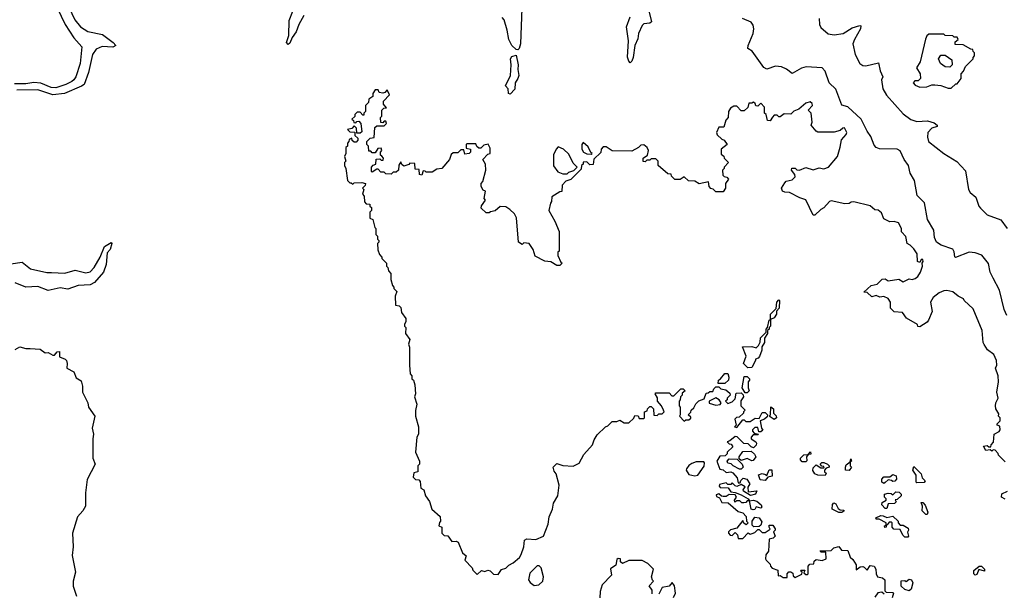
# Model space of a CAD drawing. Extents: x 2494106 to 2685573, y 758056 to 915185.
# Tile 266 of 507: x 2608595 to 2615158, y 834225 to 838047. Entities that reach past the tile are written whole.
import ezdxf

# ---------------------------------------------------------------- set-up
doc = ezdxf.new("R2010")
doc.units = 0

msp = doc.modelspace()

# ---------------------------------------------------------------- linework, layer by layer
at = {"layer": '0CON05XD'}
for points in [[(2608819.8, 838179.8), (2608897.9, 838015), (2608955, 837926.9), (2609008.6, 837865), (2608998.2, 837755), (2608969.6, 837665), (2608956.4, 837645), (2608941.4, 837635), (2608902.9, 837615), (2608835, 837593.2), (2608805, 837595.8), (2608735, 837623), (2608688.1, 837628.1), (2608635, 837619.6), (2608560.4, 837620.4)], [(2608902.6, 838172.6), (2608963.6, 838045), (2608999.2, 837999.2), (2609049.1, 837969.1), (2609148, 837948), (2609218, 837895), (2609236, 837874), (2609215.5, 837864.5), (2609145, 837869.2), (2609105, 837850.5), (2609081.2, 837815), (2609054.6, 837695), (2609024.1, 837615.9), (2609006.9, 837603.1), (2608894.4, 837555.6), (2608816.1, 837546.1), (2608715, 837580.3), (2608575, 837576.5)], [(2610489.1, 838075), (2610454.6, 838015.4), (2610438.1, 837965), (2610411.7, 837928.3), (2610395, 837890), (2610385, 837882.5), (2610374.2, 837895), (2610389.5, 837940.5), (2610392, 838042), (2610415.6, 838104.4)], [(2611943, 838123), (2611933.5, 837885), (2611925, 837853.8), (2611915, 837846.2), (2611905, 837848), (2611874.6, 837874.6), (2611855.5, 837915), (2611845, 837977.5), (2611824.2, 838045), (2611811.9, 838061.9)], [(2612789.4, 838105), (2612807.5, 838032.5), (2612796.1, 838023.9), (2612755, 838019.2), (2612745, 838008.8), (2612719.5, 837955), (2612715, 837920), (2612695.6, 837875.6), (2612684.1, 837795.9), (2612675, 837770), (2612665, 837760), (2612655, 837770), (2612646.1, 837796.1), (2612652.9, 837905), (2612639.5, 837999.5), (2612664.6, 838065.4)], [(2615175, 836076.2), (2615156.9, 836115), (2615125.6, 836245), (2615084.5, 836324.5), (2615063.6, 836363.6), (2615052.5, 836422.5), (2615008.8, 836478.8), (2614965, 836494), (2614925, 836498), (2614833.3, 836463.3), (2614827.5, 836467.5), (2614825, 836500), (2614815, 836518.8), (2614736.7, 836545), (2614706, 836565), (2614692.9, 836595), (2614687.5, 836645), (2614646.7, 836715), (2614625.5, 836825.5), (2614578, 836875), (2614560.6, 836975), (2614530, 837025), (2614518.9, 837075), (2614491.9, 837115), (2614465, 837172), (2614443.8, 837183.8), (2614325.6, 837185.6), (2614304.3, 837194.3), (2614290.9, 837210.9), (2614269.5, 837269.5), (2614244.6, 837304.6), (2614205, 837383.3), (2614115, 837466.5), (2614075, 837476.2), (2614035, 837583.3), (2613990.6, 837625), (2613964.6, 837704.6), (2613945, 837725.5), (2613836.6, 837733.4), (2613806, 837724), (2613745, 837688), (2613706.6, 837716.6), (2613672.4, 837732.4), (2613634, 837736), (2613575, 837716.9), (2613555, 837727.1), (2613477.9, 837837.9), (2613448.8, 837855), (2613450.6, 837875), (2613483.3, 837955), (2613489.1, 837985), (2613485, 838011.2), (2613470.8, 838030.8), (2613414.2, 838055)], [(2613924.4, 838055), (2613926.7, 838015), (2613934.4, 837995), (2613985, 837952.5), (2614025, 837946.5), (2614085, 837955.5), (2614145, 837993.5), (2614195, 838008), (2614202.5, 838005), (2614199.4, 837985), (2614159.1, 837915), (2614149.6, 837885), (2614163.6, 837815), (2614195, 837755.7), (2614215, 837741.2), (2614235, 837738.8), (2614318.8, 837758.8), (2614330.6, 837705), (2614348, 837665), (2614340.8, 837645), (2614347.5, 837585), (2614373.1, 837543.1), (2614485, 837420), (2614535, 837380.8), (2614575, 837367.5), (2614646.2, 837373.8), (2614690.3, 837360.3), (2614710, 837345), (2614710, 837335), (2614675, 837324.3), (2614648.1, 837295), (2614645.6, 837265), (2614653.6, 837235), (2614755, 837154.5), (2614842, 837102), (2614900.5, 837040.5), (2614920, 836915), (2614931.2, 836895), (2614968, 836865), (2614988.8, 836805), (2615000.3, 836790.3), (2615045, 836746.2), (2615135, 836714), (2615176.6, 836656.6)], [(2614805, 837590), (2614835, 837620), (2614845, 837620), (2614870, 837655), (2614870, 837685), (2614887, 837703), (2614900, 837735), (2614950, 837785), (2614950, 837795), (2614960, 837805), (2614960, 837825), (2614950, 837835), (2614948.3, 837848.3), (2614935, 837850), (2614885, 837880), (2614831.7, 837881.7), (2614831.7, 837898.3), (2614850, 837915), (2614845, 837930), (2614825, 837930), (2614815, 837940), (2614765, 837942.5), (2614755, 837950), (2614655, 837950), (2614641.7, 837938.3), (2614633, 837917), (2614597.5, 837765), (2614572.5, 837725), (2614597.5, 837685), (2614600, 837655), (2614585, 837640), (2614561.7, 837638.3), (2614550, 837625), (2614565, 837610), (2614595, 837597.5), (2614641.7, 837598.3), (2614675, 837612.5), (2614695, 837612.5), (2614735, 837607.5), (2614785, 837590), (2614805, 837590)], [(2611865, 837550), (2611852.5, 837555), (2611850, 837585), (2611833.3, 837605), (2611867.1, 837675), (2611870.8, 837745), (2611866, 837785), (2611875, 837801.2), (2611905, 837810), (2611918.6, 837745), (2611915.8, 837715), (2611922, 837675), (2611915.9, 837654.1), (2611896.7, 837625), (2611895.9, 837584.1), (2611865, 837550)], [(2614795, 837730), (2614765, 837732.5), (2614733.3, 837755), (2614720, 837785), (2614735, 837810), (2614765, 837810), (2614808.3, 837778.3), (2614810, 837745), (2614795, 837730)], [(2613613, 837397), (2613597, 837373), (2613580, 837375), (2613570, 837415), (2613560, 837425), (2613560, 837465), (2613535, 837490), (2613515, 837470), (2613501.7, 837471.7), (2613498.3, 837488.3), (2613487, 837497), (2613475, 837490), (2613455, 837490), (2613448.3, 837461.7), (2613425, 837440), (2613405, 837440), (2613375, 837470), (2613355, 837470), (2613333, 837457), (2613320, 837435), (2613317.5, 837395), (2613303, 837377), (2613288.3, 837331.7), (2613255, 837330), (2613240, 837295), (2613245, 837280), (2613275, 837250), (2613290, 837245), (2613310, 837215), (2613270, 837185), (2613271.7, 837151.7), (2613288.3, 837138.3), (2613290, 837125), (2613320, 837095), (2613290, 837065), (2613290, 837055), (2613280, 837045), (2613281.7, 837011.7), (2613291.7, 837001.7), (2613308.3, 836998.3), (2613320, 836985), (2613300, 836955), (2613300, 836925), (2613285, 836900), (2613235, 836900), (2613218.3, 836918.3), (2613201.7, 836921.7), (2613190, 836935), (2613187, 836967), (2613123.6, 836953.6), (2613095, 836970), (2613053, 836973), (2613025, 837000), (2612997, 836983), (2612963, 836983), (2612940, 837005), (2612938.3, 837018.3), (2612915, 837020), (2612850, 837075), (2612850, 837105), (2612835, 837120), (2612805, 837120), (2612795, 837110), (2612775, 837110), (2612765, 837100), (2612751.7, 837101.7), (2612750, 837125), (2612780, 837145), (2612787.5, 837175), (2612777.5, 837195), (2612755, 837212.5), (2612735, 837210), (2612720, 837195), (2612675, 837170), (2612545, 837172.5), (2612505, 837200), (2612485, 837200), (2612470, 837185), (2612468.3, 837161.7), (2612421.7, 837118.3), (2612418.3, 837081.7), (2612395, 837080), (2612375, 837100), (2612351.7, 837098.3), (2612350, 837085), (2612340, 837075), (2612338.3, 837051.7), (2612268.3, 836981.7), (2612235, 836970), (2612210, 836945), (2612208.3, 836901.7), (2612195, 836900), (2612143, 836867), (2612140, 836835), (2612132.5, 836825), (2612122.5, 836775), (2612162.5, 836705), (2612190, 836635), (2612190, 836505), (2612183, 836497), (2612182.5, 836475), (2612201.7, 836431.7), (2612210, 836425), (2612195, 836410), (2612175, 836410), (2612135, 836433.3), (2612095, 836437.5), (2612030.7, 836470.7), (2612017.5, 836515), (2611990, 836555), (2611955, 836560), (2611945, 836550), (2611920, 836565), (2611906.4, 836726.4), (2611893, 836753), (2611863, 836783), (2611835, 836800), (2611798.3, 836801.7), (2611765, 836772.5), (2611733, 836767), (2611725, 836760), (2611705, 836760), (2611671.7, 836791.7), (2611673, 836807), (2611700, 836845), (2611690, 836855), (2611700, 836905), (2611685, 836910), (2611670, 836935), (2611670, 836955), (2611681.7, 836968.3), (2611702.5, 837045), (2611700, 837085), (2611682.5, 837115), (2611715, 837150), (2611730, 837155), (2611731.7, 837191.7), (2611717, 837217), (2611688.3, 837211.7), (2611668.3, 837191.7), (2611655, 837190), (2611641.7, 837201.7), (2611635, 837220), (2611575, 837220), (2611570, 837215), (2611571.7, 837191.7), (2611600, 837185), (2611600, 837165), (2611590, 837155), (2611561.7, 837151.7), (2611555, 837180), (2611535, 837180), (2611515, 837160), (2611485, 837160), (2611471.7, 837148.3), (2611460, 837115), (2611410, 837055), (2611375, 837050), (2611345, 837030), (2611305, 837030), (2611298.3, 837038.3), (2611285, 837040), (2611275, 837010), (2611260, 837015), (2611258.3, 837048.3), (2611231.7, 837051.7), (2611228.3, 837088.3), (2611195, 837090), (2611188.3, 837081.7), (2611155, 837070), (2611141.7, 837081.7), (2611135, 837100), (2611123, 837077), (2611120, 837045), (2611105, 837030), (2611085, 837030), (2611071.7, 837018.3), (2611035, 837020), (2611025, 837030), (2611001.7, 837031.7), (2610985, 837050), (2610975, 837050), (2610945, 837030), (2610940, 837035), (2610940, 837065), (2610951.7, 837078.3), (2610970, 837085), (2610971.7, 837118.3), (2610995, 837120), (2611005, 837110), (2611018.3, 837111.7), (2611020, 837125), (2611008.3, 837138.3), (2611000, 837145), (2611000, 837165), (2611010, 837175), (2611005, 837190), (2610981.7, 837188.3), (2610965, 837160), (2610945, 837160), (2610935, 837170), (2610921.7, 837171.7), (2610920, 837205), (2610910, 837215), (2610910, 837235), (2610931.7, 837258.3), (2610958.3, 837261.7), (2610961.7, 837328.3), (2610975, 837340), (2611025, 837340), (2611040, 837355), (2611035, 837370), (2611025, 837370), (2611015, 837360), (2611001.7, 837361.7), (2611000, 837395), (2611010, 837405), (2611010, 837445), (2611021.7, 837458.3), (2611040, 837460), (2611020, 837485), (2611020, 837505), (2611060, 837545), (2611045, 837580), (2611028.3, 837561.7), (2611015, 837557.5), (2610991.7, 837561.7), (2610985, 837580), (2610965, 837580), (2610950, 837555), (2610950, 837535), (2610921.7, 837518.3), (2610920, 837495), (2610900, 837475), (2610900, 837435), (2610890, 837425), (2610888.3, 837411.7), (2610881.7, 837411.7), (2610865, 837430), (2610845, 837430), (2610830, 837415), (2610828.3, 837401.7), (2610810, 837385), (2610820, 837375), (2610821.7, 837361.7), (2610835, 837360), (2610841.7, 837368.3), (2610855, 837370), (2610870, 837355), (2610875, 837300), (2610865, 837290), (2610841.7, 837291.7), (2610840, 837325), (2610825, 837340), (2610808.3, 837321.7), (2610780, 837315), (2610795, 837300), (2610828.3, 837298.3), (2610830, 837275), (2610848.3, 837258.3), (2610850, 837245), (2610838.3, 837231.7), (2610825, 837230), (2610811.7, 837241.7), (2610808.3, 837258.3), (2610791.7, 837248.3), (2610790, 837235), (2610780, 837225), (2610780, 837205), (2610770, 837195), (2610770, 837155), (2610760, 837135), (2610770, 837105), (2610760, 837095), (2610760, 837075), (2610770, 837055), (2610780, 836975), (2610795, 836960), (2610805, 836960), (2610815, 836950), (2610825, 836960), (2610875, 836962.5), (2610900, 836955), (2610898.3, 836941.7), (2610880, 836925), (2610890, 836915), (2610880, 836885), (2610891.7, 836871.7), (2610892.5, 836832.5), (2610905, 836820), (2610928.3, 836818.3), (2610930, 836805), (2610940, 836795), (2610940, 836775), (2610930, 836765), (2610930, 836725), (2610950, 836715), (2610963, 836663), (2610970, 836655), (2610970, 836615), (2610980, 836605), (2610980, 836585), (2610990, 836575), (2610990, 836565), (2610980, 836555), (2610983, 836513), (2610993, 836483), (2611010, 836465), (2611010, 836455), (2611040, 836425), (2611040, 836405), (2611050, 836395), (2611053, 836373), (2611070, 836355), (2611070, 836315), (2611080, 836275), (2611090, 836265), (2611090, 836255), (2611110, 836235), (2611097.5, 836205), (2611100, 836145), (2611125, 836140), (2611135, 836130), (2611140, 836095), (2611170, 836055), (2611170, 836035), (2611160, 836015), (2611160, 836005), (2611170, 835995), (2611167.5, 835955), (2611196.7, 835915), (2611187.5, 835885), (2611192.5, 835865), (2611192.5, 835745), (2611198.3, 835688.3), (2611210, 835675), (2611210, 835655), (2611220, 835645), (2611230, 835615), (2611232.5, 835555), (2611227.5, 835535), (2611242.5, 835485), (2611233, 835443), (2611232.5, 835405), (2611252.5, 835335), (2611252.5, 835285), (2611242.5, 835265), (2611233.3, 835165), (2611260, 835105), (2611260, 835085), (2611250, 835075), (2611250, 835035), (2611221.7, 835028.3), (2611218.3, 834998.3), (2611233, 834983), (2611255, 834980), (2611265, 834970), (2611270, 834925), (2611290, 834915), (2611300, 834875), (2611327, 834837), (2611342.5, 834785), (2611397, 834737), (2611400, 834705), (2611393, 834697), (2611390, 834675), (2611410, 834665), (2611410, 834625), (2611425, 834610), (2611448.3, 834608.3), (2611475, 834570), (2611505, 834572.5), (2611517.5, 834565), (2611547.5, 834495), (2611570, 834475), (2611562.5, 834445), (2611610, 834395), (2611615, 834380), (2611645, 834350), (2611673, 834377), (2611695, 834370), (2611715, 834380), (2611730, 834375), (2611753, 834353), (2611785, 834350), (2611807, 834383), (2611835, 834392.5), (2611855, 834412.5), (2611885, 834427.5), (2611926.4, 834463.6), (2611936.7, 834483.3), (2611956.4, 834533.6), (2611960.7, 834579.3), (2611975, 834587.5), (2612036.4, 834583.6), (2612087.5, 834605), (2612117.5, 834685), (2612123.3, 834735), (2612147.5, 834785), (2612152.5, 834825), (2612182.5, 834875), (2612190, 834945), (2612171.7, 835021.7), (2612158.3, 835038.3), (2612150, 835065), (2612175, 835090), (2612215, 835076.7), (2612285, 835072.5), (2612325, 835092.5), (2612355, 835150), (2612412.5, 835215), (2612423.3, 835246.7), (2612445, 835280), (2612500, 835335), (2612515, 835340), (2612545, 835370), (2612575, 835370), (2612595, 835377.5), (2612625, 835360), (2612655, 835360), (2612688.3, 835391.7), (2612695, 835410), (2612718.3, 835408.3), (2612725, 835390), (2612755, 835390), (2612760, 835395), (2612760, 835435), (2612778.3, 835441.7), (2612780, 835455), (2612795, 835470), (2612805, 835470), (2612820, 835455), (2612821.7, 835411.7), (2612845, 835410), (2612855, 835420), (2612878.3, 835421.7), (2612890, 835435), (2612887.5, 835445), (2612872.5, 835475), (2612847.5, 835505), (2612847, 835527), (2612830, 835555), (2612835, 835560), (2612925, 835560), (2612941.7, 835541.7), (2612955, 835540), (2613001.7, 835588.3), (2613018.3, 835588.3), (2613030, 835575), (2613011.7, 835558.3), (2613010, 835545), (2613000, 835535), (2612997, 835513), (2612990, 835505), (2612990, 835475), (2612997.5, 835465), (2612997.5, 835415), (2612992.5, 835405), (2613025, 835372.5), (2613035, 835380), (2613055, 835380), (2613068.3, 835391.7), (2613068.3, 835398.3), (2613050, 835415), (2613068.3, 835431.7), (2613070, 835445), (2613088.3, 835461.7), (2613101.7, 835488.3), (2613121.7, 835508.3), (2613158.3, 835521.7), (2613171.7, 835558.3), (2613185, 835560), (2613195, 835570), (2613215, 835570), (2613221.7, 835588.3), (2613235, 835600), (2613255, 835600), (2613268.3, 835588.3), (2613301.7, 835581.7), (2613328.3, 835558.3), (2613330, 835545), (2613310, 835525), (2613310, 835515), (2613300, 835505), (2613315, 835490), (2613345, 835500), (2613365, 835520), (2613371.7, 835558.3), (2613405, 835560), (2613418.3, 835548.3), (2613420, 835535), (2613403, 835507), (2613402.5, 835475), (2613430, 835445), (2613420, 835435), (2613420, 835425), (2613391.7, 835398.3)], [(2615165, 835100), (2615120, 835145), (2615117, 835157), (2615098.3, 835178.3), (2615085, 835180), (2615075, 835172.5), (2615065, 835180), (2615035, 835177.5), (2615020, 835205), (2615045, 835210), (2615055, 835200), (2615068.3, 835201.7), (2615070, 835215), (2615087, 835233), (2615090, 835285), (2615125, 835302.5), (2615130, 835315), (2615128.3, 835338.3), (2615110, 835345), (2615110, 835355), (2615130, 835375), (2615130, 835395), (2615120, 835405), (2615121.7, 835421.7), (2615102.5, 835455), (2615100, 835475), (2615102.5, 835495), (2615117.5, 835525), (2615107.5, 835565), (2615120, 835635), (2615117.5, 835675), (2615100, 835725), (2615107.5, 835745), (2615106.7, 835775), (2615087.5, 835815), (2615047, 835847), (2615023.3, 835883.3), (2615017.5, 835895), (2615010, 835975), (2614950.7, 836120.7), (2614890, 836175), (2614886.4, 836186.4), (2614850, 836205), (2614815, 836232.5), (2614775, 836242.5), (2614755, 836240), (2614725, 836227.5), (2614683.3, 836195), (2614666.7, 836165), (2614676.4, 836103.6), (2614653.3, 836045), (2614645, 836032.5), (2614595, 836000), (2614581.7, 836001.7), (2614580, 836015), (2614507, 836057), (2614480, 836095), (2614425, 836100), (2614400, 836125), (2614400, 836165), (2614385, 836190), (2614355, 836202.5), (2614328.3, 836198.3), (2614305, 836210), (2614275, 836200), (2614245, 836230), (2614221.7, 836231.7), (2614270, 836275), (2614310, 836285), (2614345, 836318.8), (2614365, 836320), (2614385, 836307.5), (2614455, 836317.5), (2614485, 836300), (2614525, 836320), (2614545, 836316.2), (2614565, 836322), (2614581.2, 836335), (2614600, 836365), (2614612.5, 836405), (2614610, 836425), (2614617.5, 836435), (2614615, 836450), (2614605, 836450), (2614595, 836430), (2614580, 836435), (2614577, 836487), (2614555, 836520), (2614530, 836545), (2614510, 836555), (2614501.7, 836601.7), (2614473, 836633), (2614472.5, 836655), (2614453, 836693), (2614425, 836702.5), (2614395, 836700), (2614355, 836720), (2614339.3, 836759.3), (2614316.7, 836776.7), (2614295, 836780), (2614265, 836807.5), (2614155, 836833.3), (2614138.3, 836831.7), (2614125, 836822.5), (2614095, 836820), (2614005, 836840), (2613994.1, 836835.9), (2613955.9, 836794.1), (2613935, 836782.5), (2613895, 836743.3), (2613885, 836743.3), (2613835, 836847.5), (2613795, 836860), (2613726.4, 836896.4), (2613695, 836897.5), (2613680, 836905), (2613672.5, 836925), (2613695, 836960), (2613705, 836970), (2613745, 836980), (2613765, 837000), (2613762.5, 837015), (2613740, 837045), (2613743, 837057), (2613765, 837057.5), (2613776.4, 837046.4), (2613793.9, 837043.9), (2613835, 837062.5), (2613885, 837047.5), (2613925, 837060), (2613955, 837053.3), (2613986.7, 837065), (2614045.5, 837135), (2614065, 837196.7), (2614073.3, 837246.7), (2614105, 837282.5), (2614108.2, 837295), (2614093.9, 837326.1), (2614082.5, 837325), (2614065, 837307.5), (2614025, 837297.5), (2613915, 837297.5), (2613903.6, 837303.6), (2613870, 837345), (2613877.5, 837365), (2613870, 837425), (2613850, 837445), (2613880, 837475), (2613878.3, 837488.3), (2613865, 837500), (2613835, 837490), (2613788.3, 837451.7), (2613755, 837437.5), (2613735, 837416.7), (2613690.7, 837419.3), (2613665, 837400), (2613655, 837400), (2613645, 837410), (2613625, 837410), (2613613, 837397)], [(2612405, 837150), (2612410, 837155), (2612401.7, 837161.7), (2612385, 837200), (2612351.7, 837228.3), (2612342.5, 837215), (2612342.5, 837185), (2612352.5, 837165), (2612375, 837152.5), (2612405, 837150)], [(2612245, 837020), (2612255, 837030), (2612288.3, 837041.7), (2612310, 837065), (2612285, 837090), (2612255, 837150), (2612220, 837185), (2612185, 837200), (2612170, 837185), (2612153, 837147), (2612153, 837073), (2612183, 837033), (2612215, 837020), (2612245, 837020)], [(2608535, 836420.8), (2608612, 836432), (2608666.3, 836386.3), (2608775, 836362.5), (2608807.3, 836362.7), (2608895, 836357.9), (2608965, 836376.9), (2609035, 836359.6), (2609063.8, 836366.2), (2609090.6, 836395), (2609131.2, 836465), (2609160, 836535), (2609205, 836562.5), (2609210, 836555), (2609197.8, 836515), (2609177.7, 836492.3), (2609171.1, 836415), (2609153.1, 836365), (2609093.3, 836296.7), (2609065, 836280.4), (2608984.8, 836275.2), (2608915, 836251.8), (2608865, 836259.1), (2608785, 836242), (2608715, 836269.7), (2608635, 836264.1), (2608565, 836292.7)], [(2613448.3, 835728.3), (2613420, 835755), (2613437.5, 835805), (2613412.5, 835867.5), (2613475, 835870), (2613505, 835860), (2613520, 835875), (2613531.7, 835898.3), (2613533, 835927), (2613570, 835965), (2613570, 835985), (2613580, 835995), (2613590, 836045), (2613600, 836050), (2613600, 836085), (2613638.3, 836121.7), (2613642.5, 836165), (2613655, 836180), (2613660, 836175), (2613657.5, 836125), (2613640, 836105), (2613640, 836085), (2613625, 836060), (2613600, 836050), (2613600, 836005), (2613590, 835995), (2613590, 835985), (2613580, 835975), (2613580, 835955), (2613560, 835925), (2613560, 835895), (2613542.5, 835867.5), (2613542.5, 835845), (2613527, 835803), (2613518.3, 835791.7), (2613500, 835785), (2613500, 835775), (2613475, 835730), (2613448.3, 835728.3)], [(2608565, 835850), (2608595, 835866.2), (2608635, 835856.2), (2608665, 835856.2), (2608730.5, 835850.5), (2608765, 835827.5), (2608785, 835830), (2608815, 835812.5), (2608827.5, 835812.5), (2608845, 835833.3), (2608860, 835835), (2608861.2, 835801.2), (2608897.5, 835785), (2608906.7, 835775), (2608912.5, 835755), (2608910, 835725), (2608955, 835700), (2608970.7, 835660.7), (2609005, 835640), (2609013.3, 835605), (2609013.3, 835565), (2609048.8, 835495), (2609054.1, 835464.1), (2609095.9, 835405.9), (2609078, 835325), (2609088, 835285), (2609082, 835255), (2609082, 835125), (2609098.8, 835085), (2609045, 834982.5), (2609034.3, 834895), (2609034, 834805), (2609016.2, 834775), (2608980, 834735), (2608946, 834625), (2608951.2, 834535), (2608943.9, 834476.1), (2608968, 834365), (2608951.2, 834305), (2608951.7, 834271.7), (2608973.3, 834205)], [(2613251.7, 835621.7), (2613252.5, 835645), (2613266.4, 835653.6), (2613295, 835690), (2613315, 835690), (2613322.5, 835665), (2613320, 835645), (2613295, 835622.5), (2613251.7, 835621.7)], [(2613445, 835560), (2613431.7, 835561.7), (2613410, 835595), (2613425, 835670), (2613445, 835670), (2613460, 835655), (2613460, 835645), (2613450, 835635), (2613450, 835595), (2613456.7, 835575), (2613445, 835560)], [(2613235, 835477.5), (2613265, 835482.5), (2613270, 835495), (2613257.5, 835515), (2613236.4, 835526.4), (2613190, 835505), (2613191.7, 835491.7), (2613235, 835477.5)], [(2613625, 835383.3), (2613590, 835405), (2613600, 835415), (2613603, 835467), (2613620, 835455), (2613620, 835425), (2613637, 835407), (2613640, 835395), (2613625, 835383.3)], [(2613391.7, 835398.3), (2613373, 835397), (2613362.5, 835385), (2613370, 835345), (2613360, 835335), (2613375, 835330), (2613415, 835380), (2613425, 835380), (2613435, 835370), (2613465, 835370), (2613498.3, 835391.7), (2613525, 835390), (2613545, 835430), (2613565, 835430), (2613580, 835415), (2613578.3, 835401.7), (2613560, 835385), (2613530, 835375), (2613540, 835325), (2613548.3, 835311.7), (2613535, 835300), (2613521.7, 835301.7), (2613515, 835330), (2613495, 835330), (2613480, 835315), (2613480, 835305), (2613491.7, 835291.7), (2613520, 835285), (2613515, 835280), (2613485, 835280), (2613470, 835265), (2613470, 835255), (2613502.5, 835235), (2613507.5, 835225), (2613505, 835212.5), (2613486.4, 835193.6), (2613470.7, 835200.7), (2613451.7, 835221.7), (2613423, 835223), (2613378.3, 835268.3), (2613365, 835270), (2613328.3, 835241.7), (2613310, 835235), (2613325, 835220), (2613338.3, 835218.3), (2613348.3, 835201.7), (2613310, 835165), (2613310, 835155), (2613298.3, 835141.7), (2613261.7, 835138.3), (2613242.5, 835105), (2613261.7, 835051.7), (2613285, 835047.5), (2613305, 835030), (2613335, 835033.3), (2613348.3, 835028.3), (2613377.5, 834995), (2613385, 834960), (2613398.3, 834961.7), (2613403, 834977), (2613418.3, 834991.7), (2613442.5, 834985), (2613462.5, 834955), (2613448.3, 834931.7), (2613451.7, 834901.7), (2613508.3, 834908.3), (2613500, 834885), (2613467, 834877), (2613420, 834905), (2613417.5, 834915), (2613430, 834935), (2613405, 834950), (2613375, 834937.5), (2613365, 834940), (2613345, 834960), (2613335, 834950), (2613315, 834950), (2613305, 834960), (2613260, 834950), (2613258.3, 834938.3), (2613265, 834930), (2613317, 834927), (2613335, 834900), (2613365, 834897.5), (2613405, 834880), (2613450, 834855), (2613460, 834840), (2613483.6, 834846.4), (2613508.3, 834838.3), (2613537.5, 834815), (2613541.7, 834798.3), (2613535, 834792.5), (2613505, 834800), (2613496.4, 834783.6), (2613485, 834780), (2613470, 834785), (2613460, 834840), (2613445, 834840), (2613435, 834830), (2613421.7, 834828.3), (2613408.3, 834828.3), (2613395, 834840), (2613375, 834840), (2613361.7, 834831.7), (2613360, 834845), (2613372.5, 834865), (2613365, 834880), (2613325, 834882.5), (2613305, 834870), (2613285, 834870), (2613272.5, 834872.5), (2613255, 834887.5), (2613238.3, 834881.7), (2613240, 834870), (2613260, 834860), (2613275, 834830), (2613318.3, 834828.3), (2613385, 834770), (2613415, 834760), (2613437, 834737), (2613440, 834705), (2613450, 834695), (2613438.3, 834681.7), (2613421.7, 834691.7), (2613415, 834710), (2613375, 834660), (2613333, 834647), (2613320, 834635), (2613320, 834625), (2613331.7, 834611.7), (2613345, 834610), (2613365, 834630), (2613380, 834615), (2613385, 834590), (2613415, 834590), (2613451.7, 834628.3), (2613465, 834620), (2613477, 834623), (2613495, 834630), (2613515, 834650), (2613525, 834650), (2613545, 834630), (2613565, 834630), (2613598.3, 834651.7), (2613590, 834665), (2613591.7, 834678.3), (2613615, 834680), (2613630, 834655), (2613630, 834645), (2613620, 834635), (2613630, 834605), (2613618.3, 834591.7), (2613590, 834585), (2613587.5, 834505), (2613568.3, 834481.7), (2613567.5, 834455), (2613570, 834445), (2613598.3, 834418.3), (2613600, 834405), (2613611.7, 834391.7), (2613648.3, 834378.3), (2613651.7, 834341.7), (2613665, 834342.5), (2613685, 834330), (2613710, 834330), (2613710, 834355), (2613723, 834367), (2613735, 834367.5), (2613748.3, 834358.3), (2613751.7, 834341.7), (2613765, 834330), (2613808.3, 834351.7), (2613810, 834365), (2613800, 834375), (2613805, 834380), (2613828.3, 834378.3), (2613821.7, 834361.7), (2613835, 834350), (2613845, 834350), (2613850, 834355), (2613850, 834405), (2613861.7, 834418.3), (2613888.3, 834421.7), (2613891.7, 834438.3), (2613905, 834450), (2613945, 834442.5), (2613970, 834455), (2613968.3, 834498.3), (2613935, 834500), (2613931.7, 834508.3), (2614005, 834510), (2614021.7, 834528.3), (2614055, 834537.5), (2614073, 834513), (2614115, 834510), (2614130, 834465), (2614149.3, 834449.3), (2614170, 834415), (2614171.7, 834381.7), (2614198.3, 834401.7), (2614215, 834402.5), (2614225, 834400), (2614245, 834380), (2614265, 834410), (2614290, 834405), (2614302.5, 834385), (2614303.6, 834353.6), (2614313.6, 834333.6), (2614347, 834327), (2614362.5, 834315), (2614361.7, 834268.3), (2614362.5, 834242.5), (2614371.7, 834231.7), (2614415, 834230), (2614420, 834225), (2614410, 834195)], [(2613475, 835107.5), (2613445, 835122.5), (2613405, 835110), (2613391.7, 835121.7), (2613390, 835135), (2613415, 835170), (2613471.7, 835171.7), (2613493, 835153), (2613502.5, 835135), (2613485, 835110), (2613475, 835107.5)], [(2613835, 835100), (2613811.7, 835101.7), (2613800, 835115), (2613800, 835125), (2613823, 835147), (2613850, 835150), (2613867, 835167), (2613868.3, 835151.7), (2613850, 835150), (2613840, 835135), (2613841.7, 835108.3), (2613835, 835100)], [(2613095, 835007.5), (2613115, 835012.5), (2613157, 835073), (2613160, 835095), (2613155, 835100), (2613105, 835100), (2613075, 835090), (2613055, 835077.5), (2613040, 835055), (2613037.5, 835045), (2613055, 835017.5), (2613095, 835007.5)], [(2613405, 835052.5), (2613393, 835053), (2613350, 835075), (2613337.5, 835087.5), (2613315, 835092.5), (2613310, 835105), (2613325, 835120), (2613378.3, 835118.3), (2613410, 835085), (2613417.5, 835065), (2613405, 835052.5)], [(2613965, 835010), (2613915, 835012.5), (2613895, 835020), (2613883, 835043), (2613885, 835060), (2613905, 835080), (2613935, 835060), (2613958.3, 835061.7), (2613955, 835070), (2613941.7, 835071.7), (2613930, 835085), (2613943, 835097), (2613955, 835097.5), (2613980, 835085), (2613990, 835075), (2613990, 835065), (2613971.7, 835058.3), (2613960, 835045), (2613960, 835035), (2613970, 835025), (2613965, 835010)], [(2614125, 835042.5), (2614100, 835045), (2614100, 835065), (2614105, 835080), (2614130, 835100), (2614135, 835120), (2614140, 835105), (2614130, 835100), (2614130, 835075), (2614140, 835065), (2614125, 835042.5)], [(2614575, 834960), (2614570, 834965), (2614571.7, 835011.7), (2614547.5, 835045), (2614555, 835070), (2614605, 835020), (2614610, 834995), (2614630, 834975), (2614625, 834962.5), (2614575, 834960)], [(2613565, 834977.5), (2613530.7, 834980.7), (2613520, 835015), (2613545, 835022.5), (2613567.5, 835017.5), (2613575, 835010), (2613591.7, 835048.3), (2613608.3, 835048.3), (2613610, 835005), (2613581.7, 834998.3), (2613565, 834977.5)], [(2614355, 834957.5), (2614342.5, 834965), (2614342.5, 834985), (2614355, 835000), (2614395, 835000), (2614415, 835017.5), (2614438.3, 835008.3), (2614440, 834985), (2614428.3, 834971.7), (2614415, 834970), (2614407, 834977), (2614385, 834980), (2614365, 834962.5), (2614355, 834957.5)], [(2614375, 834790), (2614365, 834790), (2614342.5, 834815), (2614345, 834830), (2614370, 834845), (2614370, 834855), (2614360, 834865), (2614360, 834885), (2614385, 834892.5), (2614405, 834890), (2614415, 834880), (2614435, 834900), (2614458.3, 834898.3), (2614470, 834885), (2614470, 834875), (2614445, 834850), (2614431.7, 834848.3), (2614437.5, 834835), (2614427, 834823), (2614385, 834820), (2614375, 834790)], [(2615163, 834853), (2615140, 834865), (2615141.7, 834888.3), (2615180, 834905)], [(2614075, 834762.5), (2614055, 834762.5), (2614010, 834785), (2614013, 834817), (2614021.7, 834828.3), (2614035, 834820), (2614050, 834790), (2614065, 834780), (2614088.3, 834778.3), (2614088.3, 834771.7), (2614075, 834762.5)], [(2614645, 834750), (2614635, 834750), (2614610, 834775), (2614612.5, 834805), (2614605, 834830), (2614615, 834830), (2614631.7, 834811.7), (2614647.5, 834765), (2614645, 834750)], [(2614515, 834600), (2614495, 834600), (2614481.7, 834611.7), (2614465, 834650), (2614421.7, 834651.7), (2614410, 834665), (2614410, 834695), (2614405, 834700), (2614391.7, 834698.3), (2614378.3, 834681.7), (2614370, 834680), (2614370, 834665), (2614362.5, 834662.5), (2614360, 834675), (2614370, 834680), (2614370, 834695), (2614325, 834720), (2614305, 834720), (2614301.7, 834728.3), (2614335, 834742.5), (2614351.7, 834741.7), (2614375, 834730), (2614415, 834740), (2614450, 834705), (2614450, 834695), (2614465, 834680), (2614485, 834680), (2614518.3, 834658.3), (2614520, 834645), (2614512.5, 834632.5), (2614520, 834605), (2614515, 834600)], [(2613488.3, 834668.3), (2613478.3, 834678.3), (2613477.5, 834705), (2613495, 834732.5), (2613525, 834727.5), (2613541.7, 834701.7), (2613535, 834680), (2613525, 834670), (2613488.3, 834668.3)], [(2612025, 834277.5), (2612055, 834282.5), (2612082.5, 834305), (2612086.7, 834335), (2612070, 834395), (2612057, 834407), (2612045, 834407.5), (2611995, 834360), (2611987.5, 834315), (2611997, 834297), (2612025, 834277.5)], [(2612811.7, 834221.7), (2612810, 834245), (2612790, 834275), (2612820, 834305), (2612812.5, 834312.5), (2612807.5, 834335), (2612820, 834385), (2612783, 834423), (2612745, 834442.5), (2612675, 834443.8), (2612655, 834442.5), (2612612.5, 834422.5), (2612600, 834435), (2612600, 834455), (2612585, 834457.5), (2612575, 834450), (2612568.3, 834411.7), (2612533, 834387), (2612540, 834345), (2612478.3, 834281.7), (2612463.6, 834236.4), (2612462.5, 834195)], [(2614965, 834346.2), (2614954.2, 834354.2), (2614955, 834377.5), (2614990, 834405), (2615006.1, 834406.1), (2615026.7, 834385), (2615026.7, 834373.3), (2614987.5, 834382.5), (2614975, 834350), (2614965, 834346.2)], [(2612953.6, 834196.4), (2612967.5, 834225), (2612960, 834275), (2612945, 834297.5), (2612925, 834272.5), (2612877, 834263), (2612855, 834220)], [(2614525, 834242.5), (2614495, 834250), (2614471.7, 834271.7), (2614471.7, 834308.3), (2614495, 834310), (2614505, 834302.5), (2614525, 834320), (2614540, 834315), (2614547.5, 834295), (2614537, 834253), (2614525, 834242.5)], [(2614358.3, 834218.3), (2614341.7, 834231.7), (2614315, 834227.5), (2614295, 834200)]]:
    msp.add_lwpolyline(points, dxfattribs=at)

doc.saveas('drawing.dxf')
